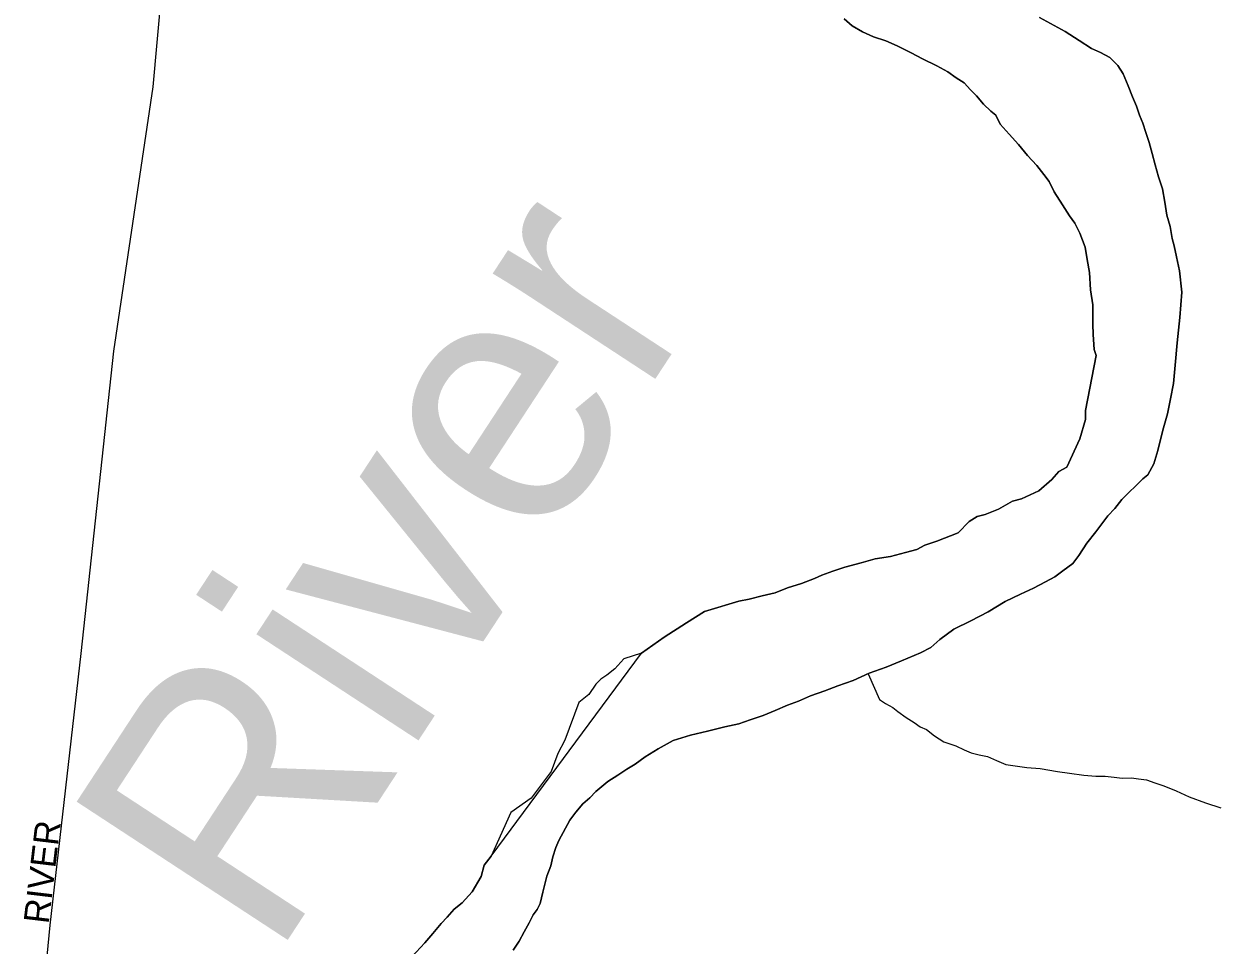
# Model space of a CAD drawing. Extents: x 2010165 to 2382125, y 1060529 to 1407316.
# Drawn here: x 2269438 to 2271806, y 1269788 to 1271615 of the extents above; entities that cross this region are included whole.
import ezdxf

# ---------------------------------------------------------------- set-up
doc = ezdxf.new("R2010")
doc.units = 0
for name, color, linetype in [('GM_X_City_Street', 7, 'Continuous'), ('GM_X_City_Street_Text', 7, 'Continuous'), ('GM_X_Major_River', 7, 'Continuous'), ('GM_X_Major_River_Text', 7, 'Continuous'), ('GM_X_Minor_River', 7, 'Continuous')]:
    doc.layers.add(name, color=color, linetype=linetype)

msp = doc.modelspace()

# ---------------------------------------------------------------- linework, layer by layer
at = {"layer": 'GM_X_City_Street'}
msp.add_lwpolyline([(2269444, 1269349.6), (2269490.1, 1269827.8), (2269551.7, 1270366.6), (2269616.4, 1270965.9), (2269694.3, 1271490.2), (2269710.7, 1271673.9), (2269717.8, 1272028.2), (2269711.8, 1272188.1), (2269704.6, 1272586.2), (2269703.3, 1272759.8)], dxfattribs=at)
at = {"layer": 'GM_X_Major_River'}
for points in [[(2270725.7, 1270194.1), (2270759.7, 1270204.4), (2270793.8, 1270212.6), (2270827.8, 1270220.9), (2270855.9, 1270227.1), (2270877.9, 1270235.3), (2270903.9, 1270243.5), (2270927.9, 1270253.7), (2270951.9, 1270263.9), (2270973.9, 1270272.1), (2270997.9, 1270282.3), (2271026, 1270292.5), (2271052, 1270302.7), (2271082, 1270313), (2271114, 1270327.3), (2271148, 1270339.5), (2271178, 1270351.8), (2271216, 1270368.1), (2271236, 1270378.3), (2271254, 1270394.5), (2271281.9, 1270414.8), (2271315.9, 1270431.1), (2271349.9, 1270449.4), (2271383.8, 1270469.7), (2271413.8, 1270484), (2271439.8, 1270496.2), (2271463.8, 1270508.4), (2271481.8, 1270518.6), (2271497.7, 1270530.7), (2271517.7, 1270544.9), (2271529.6, 1270561.1), (2271545.4, 1270585.3), (2271563.3, 1270607.5), (2271587.1, 1270639.8), (2271601, 1270654), (2271614.9, 1270672.2), (2271656.7, 1270712.6), (2271666.7, 1270720.7), (2271678.5, 1270742.9), (2271686.3, 1270769.1), (2271696, 1270809.3), (2271705.8, 1270841.6), (2271711.5, 1270871.7), (2271717.3, 1270901.9), (2271721, 1270938.1), (2271724.6, 1270982.3), (2271730.2, 1271032.6), (2271733.7, 1271082.9), (2271729.4, 1271125.1), (2271723.1, 1271153.1), (2271718.9, 1271175.2), (2271714.7, 1271189.3), (2271710.5, 1271213.3), (2271704.3, 1271235.4), (2271700, 1271261.5), (2271695.8, 1271287.6), (2271687.5, 1271311.7), (2271681.3, 1271335.7), (2271675.1, 1271357.8), (2271668.9, 1271379.8), (2271662.7, 1271399.9), (2271656.5, 1271417.9), (2271650.3, 1271434), (2271644.1, 1271452), (2271635.9, 1271470.1), (2271627.7, 1271492.1), (2271617.5, 1271516.2), (2271607.3, 1271532.2), (2271591.1, 1271548.1), (2271572.9, 1271558.1), (2271554.8, 1271566), (2271530.5, 1271581.9), (2271502.3, 1271599.8), (2271451.8, 1271627.6)], [(2271451.8, 1271627.6), (2271502.3, 1271599.8), (2271530.5, 1271581.9), (2271554.8, 1271566), (2271572.9, 1271558.1), (2271591.1, 1271548.1), (2271607.3, 1271532.2), (2271617.5, 1271516.2), (2271627.7, 1271492.1), (2271635.9, 1271470.1), (2271644.1, 1271452), (2271650.3, 1271434), (2271656.5, 1271417.9), (2271662.7, 1271399.9), (2271668.9, 1271379.8), (2271675.1, 1271357.8), (2271681.3, 1271335.7), (2271687.5, 1271311.7), (2271695.8, 1271287.6), (2271700, 1271261.5), (2271704.3, 1271235.4), (2271710.5, 1271213.3), (2271714.7, 1271189.3), (2271718.9, 1271175.2), (2271723.1, 1271153.1), (2271729.4, 1271125.1), (2271733.7, 1271082.9), (2271730.2, 1271032.6), (2271724.6, 1270982.3), (2271721, 1270938.1), (2271717.3, 1270901.9), (2271711.5, 1270871.7), (2271705.8, 1270841.6), (2271696, 1270809.3), (2271686.3, 1270769.1), (2271678.5, 1270742.9), (2271666.7, 1270720.7), (2271656.7, 1270712.6), (2271614.9, 1270672.2), (2271601, 1270654), (2271587.1, 1270639.8), (2271563.3, 1270607.5), (2271545.4, 1270585.3), (2271529.6, 1270561.1), (2271517.7, 1270544.9), (2271497.7, 1270530.7), (2271481.8, 1270518.6), (2271463.8, 1270508.4), (2271439.8, 1270496.2), (2271413.8, 1270484), (2271383.8, 1270469.7), (2271349.9, 1270449.4), (2271315.9, 1270431.1), (2271281.9, 1270414.8), (2271254, 1270394.5), (2271236, 1270378.3), (2271216, 1270368.1), (2271178, 1270351.8), (2271148, 1270339.5), (2271114, 1270327.3), (2271082, 1270313), (2271052, 1270302.7), (2271026, 1270292.5), (2270997.9, 1270282.3), (2270973.9, 1270272.1), (2270951.9, 1270263.9), (2270927.9, 1270253.7), (2270903.9, 1270243.5), (2270877.9, 1270235.3), (2270855.9, 1270227.1), (2270827.8, 1270220.9), (2270793.8, 1270212.6), (2270759.7, 1270204.4), (2270725.7, 1270194.1)], [(2271064.3, 1271625), (2271080.5, 1271611.1), (2271100.7, 1271599.2), (2271122.9, 1271589.3), (2271147, 1271581.4), (2271169.2, 1271571.5), (2271197.4, 1271557.6), (2271219.6, 1271545.7), (2271247.9, 1271531.8), (2271270.1, 1271519.9), (2271286.2, 1271507.9), (2271302.4, 1271498), (2271314.6, 1271484), (2271326.7, 1271472.1), (2271340.9, 1271456.1), (2271355.1, 1271442.1), (2271365.2, 1271434.1), (2271373.4, 1271416.1), (2271391.6, 1271396.1), (2271409.9, 1271376.1), (2271428.1, 1271354.2), (2271446.4, 1271334.2), (2271460.6, 1271316.2), (2271470.8, 1271302.2), (2271481, 1271282.2), (2271497.3, 1271256.1), (2271511.5, 1271234.1), (2271521.7, 1271220.1), (2271531.9, 1271200.1), (2271542.2, 1271172), (2271546.4, 1271148), (2271550.7, 1271121.9), (2271553, 1271087.7), (2271557.3, 1271057.6), (2271557.5, 1271035.5), (2271557.6, 1271019.4), (2271557.8, 1270999.3), (2271560.1, 1270969.2), (2271564.2, 1270957.2), (2271543.1, 1270848.5), (2271543.2, 1270830.4), (2271531.5, 1270792.2), (2271505.9, 1270735.8), (2271489.9, 1270727.6), (2271476, 1270711.4), (2271450.1, 1270689.2), (2271416.1, 1270672.9), (2271398.1, 1270668.7), (2271370.1, 1270652.5), (2271344.1, 1270642.2), (2271328.1, 1270638.1), (2271312.1, 1270628), (2271290.2, 1270605.7), (2271248.2, 1270589.4), (2271224.2, 1270581.2), (2271208.2, 1270573), (2271186.2, 1270566.9), (2271156.1, 1270558.6), (2271126, 1270554.4), (2271098, 1270546.2), (2271066, 1270537.9), (2271041.9, 1270529.7), (2271019.9, 1270521.6), (2271005.9, 1270515.4), (2270979.9, 1270505.2), (2270951.9, 1270497), (2270927.9, 1270486.8), (2270901.8, 1270480.6), (2270875.8, 1270474.4), (2270855.7, 1270470.2), (2270835.7, 1270464.1), (2270813.7, 1270457.9), (2270787.6, 1270449.7), (2270751.7, 1270427.3)], [(2270751.7, 1270427.3), (2270787.6, 1270449.7), (2270813.7, 1270457.9), (2270835.7, 1270464.1), (2270855.7, 1270470.2), (2270875.8, 1270474.4), (2270901.8, 1270480.6), (2270927.9, 1270486.8), (2270951.9, 1270497), (2270979.9, 1270505.2), (2271005.9, 1270515.4), (2271019.9, 1270521.6), (2271041.9, 1270529.7), (2271066, 1270537.9), (2271098, 1270546.2), (2271126, 1270554.4), (2271156.1, 1270558.6), (2271186.2, 1270566.9), (2271208.2, 1270573), (2271224.2, 1270581.2), (2271248.2, 1270589.4), (2271290.2, 1270605.7), (2271312.1, 1270628), (2271328.1, 1270638.1), (2271344.1, 1270642.2), (2271370.1, 1270652.5), (2271398.1, 1270668.7), (2271416.1, 1270672.9), (2271450.1, 1270689.2), (2271476, 1270711.4), (2271489.9, 1270727.6), (2271505.9, 1270735.8), (2271531.5, 1270792.2), (2271543.2, 1270830.4), (2271543.1, 1270848.5), (2271564.2, 1270957.2), (2271560.1, 1270969.2), (2271557.8, 1270999.3), (2271557.6, 1271019.4), (2271557.5, 1271035.5), (2271557.3, 1271057.6), (2271553, 1271087.7), (2271550.7, 1271121.9), (2271546.4, 1271148), (2271542.2, 1271172), (2271531.9, 1271200.1), (2271521.7, 1271220.1), (2271511.5, 1271234.1), (2271497.3, 1271256.1), (2271481, 1271282.2), (2271470.8, 1271302.2), (2271460.6, 1271316.2), (2271446.4, 1271334.2), (2271428.1, 1271354.2), (2271409.9, 1271376.1), (2271391.6, 1271396.1), (2271373.4, 1271416.1), (2271365.2, 1271434.1), (2271355.1, 1271442.1), (2271340.9, 1271456.1), (2271326.7, 1271472.1), (2271314.6, 1271484), (2271302.4, 1271498), (2271286.2, 1271507.9), (2271270.1, 1271519.9), (2271247.9, 1271531.8), (2271219.6, 1271545.7), (2271197.4, 1271557.6), (2271169.2, 1271571.5), (2271147, 1271581.4), (2271122.9, 1271589.3), (2271100.7, 1271599.2), (2271080.5, 1271611.1), (2271064.3, 1271625)], [(2270751.7, 1270427.3), (2270707.8, 1270398.9), (2270662.3, 1270367.3)], [(2270662.3, 1270367.3), (2270707.8, 1270398.9), (2270751.7, 1270427.3)], [(2270207.4, 1269764.7), (2270233.3, 1269793), (2270249.2, 1269811.2), (2270265.1, 1269831.3), (2270277, 1269843.5), (2270290.9, 1269859.7), (2270306.9, 1269871.8), (2270326.7, 1269894.1), (2270344.6, 1269924.3), (2270350.4, 1269946.5), (2270364.3, 1269964.6), (2270662.3, 1270367.3)], [(2270662.3, 1270367.3), (2270627.8, 1270356.2), (2270609.9, 1270336), (2270594, 1270323.8), (2270582, 1270315.7), (2270572.1, 1270305.6), (2270558.2, 1270285.4), (2270538.3, 1270269.2), (2270510.8, 1270194.7), (2270497, 1270168.5), (2270483.3, 1270132.2), (2270443.6, 1270079.7), (2270403.7, 1270051.3)], [(2270408.1, 1269778.1), (2270420, 1269796.2), (2270429.9, 1269814.4), (2270439.7, 1269832.5), (2270447.6, 1269848.6), (2270455.6, 1269858.7), (2270461.5, 1269870.8), (2270467.3, 1269893), (2270475.1, 1269925.2), (2270482.9, 1269945.3), (2270486.8, 1269963.4), (2270492.6, 1269981.6), (2270498.5, 1269995.7), (2270520.3, 1270036), (2270532.2, 1270052.1), (2270546.1, 1270068.3), (2270560, 1270080.5), (2270572, 1270092.6), (2270595.9, 1270112.8), (2270615.8, 1270125), (2270633.8, 1270137.2), (2270649.8, 1270147.4), (2270669.7, 1270161.6), (2270695.7, 1270177.8), (2270725.7, 1270194.1)], [(2270725.7, 1270194.1), (2270695.7, 1270177.8), (2270669.7, 1270161.6), (2270649.8, 1270147.4), (2270633.8, 1270137.2), (2270615.8, 1270125), (2270595.9, 1270112.8), (2270572, 1270092.6), (2270560, 1270080.5), (2270546.1, 1270068.3), (2270532.2, 1270052.1), (2270520.3, 1270036), (2270498.5, 1269995.7), (2270492.6, 1269981.6), (2270486.8, 1269963.4), (2270482.9, 1269945.3), (2270475.1, 1269925.2), (2270467.3, 1269893), (2270461.5, 1269870.8), (2270455.6, 1269858.7), (2270447.6, 1269848.6), (2270439.7, 1269832.5), (2270429.9, 1269814.4), (2270420, 1269796.2), (2270408.1, 1269778.1)], [(2270403.7, 1270051.3), (2270364.3, 1269964.6), (2270350.4, 1269946.5), (2270344.6, 1269924.3), (2270326.7, 1269894.1), (2270306.9, 1269871.8), (2270290.9, 1269859.7), (2270277, 1269843.5), (2270265.1, 1269831.3), (2270249.2, 1269811.2), (2270233.3, 1269793), (2270207.4, 1269764.7)]]:
    msp.add_lwpolyline(points, dxfattribs=at)
at = {"layer": 'GM_X_Minor_River'}
msp.add_lwpolyline([(2271112.1, 1270326.4), (2271134.5, 1270275.1), (2271146.7, 1270267.2), (2271160.8, 1270259.2), (2271170.9, 1270251.3), (2271187.1, 1270239.3), (2271203.2, 1270229.4), (2271215.3, 1270221.4), (2271227.4, 1270215.5), (2271243.6, 1270203.5), (2271261.8, 1270191.6), (2271286, 1270183.7), (2271302.1, 1270175.8), (2271316.2, 1270169.8), (2271332.3, 1270165.9), (2271348.4, 1270162), (2271366.5, 1270154.1), (2271384.7, 1270146.2), (2271426.9, 1270140.4), (2271453, 1270138.6), (2271487.2, 1270132.8), (2271511.3, 1270128.9), (2271539.5, 1270125.1), (2271563.6, 1270123.2), (2271581.6, 1270123.4), (2271599.7, 1270121.5), (2271615.8, 1270119.6), (2271633.9, 1270119.7), (2271648, 1270117.8), (2271664, 1270115.9), (2271680.1, 1270109.9), (2271698.3, 1270104), (2271722.5, 1270094.1), (2271748.7, 1270082.3), (2271780.9, 1270070.4), (2271811.1, 1270060.6)], dxfattribs=at)

# ---------------------------------------------------------------- texts
at = {"layer": 'GM_X_City_Street_Text'}
msp.add_text('RIVER', height=50, rotation=83.2095, dxfattribs=at).set_placement((2269487.1, 1269829))
at = {"layer": 'GM_X_Major_River_Text'}
msp.add_text('River', height=500.33, rotation=56.774, dxfattribs=at).set_placement((2269931.2, 1269752.6))

doc.saveas('drawing.dxf')
